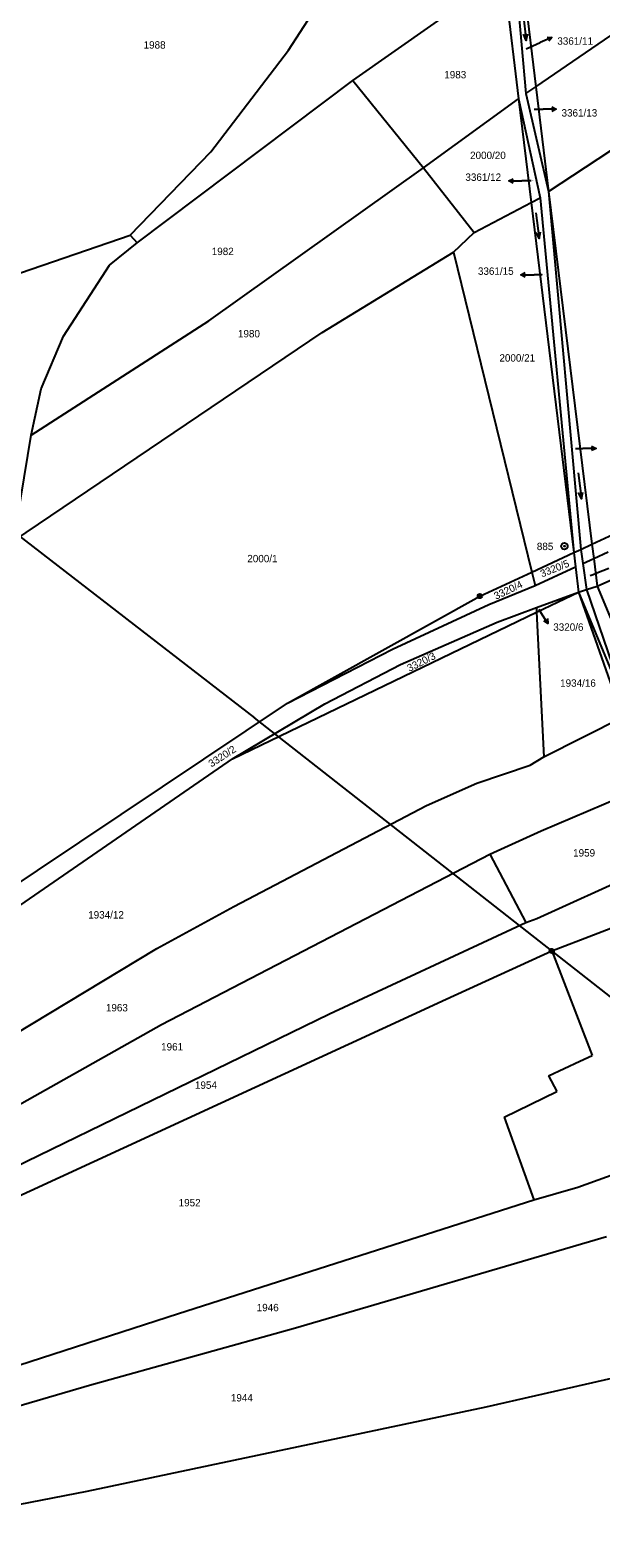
# Model space of a CAD drawing. Extents: x -763205 to -760228, y -1155311 to -1152844.
# Drawn here: x -761497.6 to -761366.2, y -1154596 to -1154249.1 of the extents above; entities that cross this region are included whole.
import ezdxf

# ---------------------------------------------------------------- set-up
doc = ezdxf.new("R2010")
doc.units = 0
for name, color, linetype in [('Vrstva 1', 7, 'Continuous'), ('Vrstva 12', 7, 'Continuous'), ('Vrstva 16', 7, 'Continuous'), ('Vrstva 17', 7, 'Continuous'), ('Vrstva 18', 7, 'Continuous'), ('Vrstva 24', 7, 'Continuous'), ('Vrstva 25', 7, 'Continuous'), ('Vrstva 26', 7, 'Continuous'), ('Vrstva 4', 7, 'Continuous'), ('Vrstva 6', 7, 'Continuous')]:
    doc.layers.add(name, color=color, linetype=linetype)

msp = doc.modelspace()

# ---------------------------------------------------------------- linework, layer by layer
at = {"layer": 'Vrstva 1'}
for p, q in [((-761384.79, -1154232.82), (-761381.19, -1154262.14)), ((-761388.63, -1154236.32), (-761385.16, -1154264.89)), ((-761381.19, -1154262.14), (-761378.24, -1154286.2)), ((-761385.16, -1154264.89), (-761382.26, -1154288.76)), ((-761378.24, -1154286.2), (-761368.27, -1154367.38)), ((-761382.26, -1154288.76), (-761372.48, -1154369.33)), ((-761368.27, -1154367.38), (-761297.52, -1154334.69)), ((-761367.08, -1154377.04), (-761336.45, -1154363.24)), ((-761382.13, -1154373.79), (-761372.48, -1154369.33)), ((-761372.48, -1154369.33), (-761372.08, -1154372.62)), ((-761368.27, -1154367.38), (-761367.86, -1154370.69)), ((-761367.86, -1154370.69), (-761367.08, -1154377.04)), ((-761394.08, -1154379.31), (-761382.13, -1154373.79)), ((-761372.08, -1154372.62), (-761371.38, -1154378.39)), ((-761367.08, -1154377.04), (-761355.65, -1154404.47)), ((-761438.39, -1154403.96), (-761394.08, -1154379.31)), ((-761381.02, -1154383.03), (-761371.38, -1154378.39)), ((-761371.38, -1154378.39), (-761359.75, -1154406.24)), ((-761451.03, -1154416.74), (-761381.02, -1154383.03)), ((-761518.92, -1154457.86), (-761438.39, -1154403.96)), ((-761513.5, -1154459.86), (-761451.03, -1154416.74))]:
    msp.add_line(p, q, dxfattribs=at)
at = {"layer": 'Vrstva 12'}
for p, q in [((-761516.68, -1154352.71), (-761445.98, -1154407.36)), ((-761377.53, -1154460.98), (-761445.98, -1154407.36)), ((-761307.65, -1154515.6), (-761377.53, -1154460.98))]:
    msp.add_line(p, q, dxfattribs=at)
at = {"layer": 'Vrstva 16'}
for p, q in [((-761383.45, -1154253.43), (-761380.22, -1154251.99)), ((-761377.481, -1154250.765), (-761380.22, -1154251.99)), ((-761381.58, -1154267.29), (-761379.51, -1154267.29)), ((-761376.51, -1154267.291), (-761379.51, -1154267.29)), ((-761387.44, -1154283.791), (-761384.44, -1154283.79)), ((-761382.27, -1154283.79), (-761384.44, -1154283.79)), ((-761384.61, -1154305.411), (-761381.61, -1154305.41)), ((-761379.73, -1154305.41), (-761381.61, -1154305.41)), ((-761372.03, -1154345.34), (-761370.34, -1154345.34)), ((-761367.34, -1154345.341), (-761370.34, -1154345.34)), ((-761368.65, -1154374.62), (-761367.15, -1154374.04)), ((-761364.352, -1154372.959), (-761367.15, -1154374.04)), ((-761380.52, -1154382.31), (-761380.03, -1154383.08)), ((-761378.42, -1154385.612), (-761380.03, -1154383.08))]:
    msp.add_line(p, q, dxfattribs=at)
for points in [[(-761378.598, -1154250.717), (-761377.481, -1154250.765), (-761378.19, -1154251.63)], [(-761377.51, -1154266.791), (-761376.51, -1154267.291), (-761377.51, -1154267.791)], [(-761386.44, -1154284.29), (-761387.44, -1154283.791), (-761386.44, -1154283.29)], [(-761383.61, -1154305.91), (-761384.61, -1154305.411), (-761383.61, -1154304.91)], [(-761368.34, -1154344.841), (-761367.34, -1154345.341), (-761368.34, -1154345.841)], [(-761378.535, -1154384.499), (-761378.42, -1154385.612), (-761379.379, -1154385.036)]]:
    msp.add_lwpolyline(points, dxfattribs=at)
at = {"layer": 'Vrstva 24'}
for centre, radius in [((-761374.62, -1154367.83), 0.75), ((-761374.62, -1154367.83), 0.1), ((-761394.08, -1154379.31), 0.5), ((-761394.08, -1154379.31), 0.1)]:
    msp.add_circle(centre, radius, dxfattribs=at)
at = {"layer": 'Vrstva 25'}
for points in [[(-761384.086, -1154245.52), (-761383.394, -1154251.48), (-761383.07, -1154249.932)], [(-761383.394, -1154251.48), (-761384.064, -1154250.048)], [(-761381.22, -1154291.137), (-761380.42, -1154297.083), (-761380.125, -1154295.53)], [(-761380.42, -1154297.083), (-761381.116, -1154295.663)], [(-761371.454, -1154350.986), (-761370.666, -1154356.934), (-761370.367, -1154355.381)], [(-761370.666, -1154356.934), (-761371.359, -1154355.513)]]:
    msp.add_lwpolyline(points, dxfattribs=at)
at = {"layer": 'Vrstva 26'}
msp.add_circle((-761377.53, -1154460.98), 0.5, dxfattribs=at)
at = {"layer": 'Vrstva 4'}
for p, q in [((-761372.48, -1154369.33), (-761370.86, -1154368.58)), ((-761370.86, -1154368.58), (-761368.27, -1154367.38)), ((-761371.38, -1154378.39), (-761369.53, -1154377.81))]:
    msp.add_line(p, q, dxfattribs=at)
at = {"layer": 'Vrstva 6'}
for p, q in [((-761381.19, -1154262.14), (-761326.71, -1154224.89)), ((-761438.13, -1154253.73), (-761421.77, -1154228.48)), ((-761386.12, -1154233.7), (-761383.47, -1154263.7)), ((-761423.31, -1154260.69), (-761388.63, -1154236.32)), ((-761378.24, -1154286.2), (-761312.27, -1154242.83)), ((-761456.04, -1154277.11), (-761438.13, -1154253.73)), ((-761472.99, -1154298.02), (-761423.31, -1154260.69)), ((-761423.31, -1154260.69), (-761407.04, -1154280.82)), ((-761383.47, -1154263.7), (-761381.19, -1154262.14)), ((-761407.04, -1154280.82), (-761385.16, -1154264.89)), ((-761385.16, -1154264.89), (-761380.23, -1154287.69)), ((-761383.47, -1154263.7), (-761378.24, -1154286.2)), ((-761474.57, -1154296.25), (-761456.04, -1154277.11)), ((-761456.43, -1154315.98), (-761407.04, -1154280.82)), ((-761407.04, -1154280.82), (-761395.35, -1154295.69)), ((-761378.24, -1154286.2), (-761370.86, -1154368.58)), ((-761395.35, -1154295.69), (-761382.26, -1154288.76)), ((-761382.26, -1154288.76), (-761380.23, -1154287.69)), ((-761380.23, -1154287.69), (-761372.48, -1154369.33)), ((-761499.8, -1154304.93), (-761474.57, -1154296.25)), ((-761474.57, -1154296.25), (-761472.99, -1154298.02)), ((-761400.13, -1154300.18), (-761395.35, -1154295.69)), ((-761479.3, -1154303.15), (-761472.99, -1154298.02)), ((-761430.4, -1154318.7), (-761400.13, -1154300.18)), ((-761400.13, -1154300.18), (-761382.13, -1154373.79)), ((-761489.95, -1154319.53), (-761479.3, -1154303.15)), ((-761501.35, -1154366.63), (-761430.4, -1154318.7)), ((-761497.36, -1154342.27), (-761456.43, -1154315.98)), ((-761495.05, -1154331.64), (-761489.95, -1154319.53)), ((-761497.36, -1154342.27), (-761495.05, -1154331.64)), ((-761501.35, -1154366.63), (-761497.36, -1154342.27)), ((-761370.86, -1154368.58), (-761370.39, -1154371.85)), ((-761370.39, -1154371.85), (-761367.86, -1154370.69)), ((-761367.86, -1154370.69), (-761364.53, -1154369.17)), ((-761382.13, -1154373.79), (-761381.38, -1154376.87)), ((-761381.38, -1154376.87), (-761372.08, -1154372.62)), ((-761370.39, -1154371.85), (-761369.53, -1154377.81)), ((-761392.02, -1154381.29), (-761381.38, -1154376.87)), ((-761369.53, -1154377.81), (-761367.08, -1154377.04)), ((-761381.07, -1154381.98), (-761371.38, -1154378.39)), ((-761371.38, -1154378.39), (-761361.24, -1154407.21)), ((-761369.53, -1154377.81), (-761359.75, -1154406.24)), ((-761414.2, -1154391.54), (-761392.02, -1154381.29)), ((-761390.07, -1154385.31), (-761381.07, -1154381.98)), ((-761381.07, -1154381.98), (-761381.02, -1154383.03)), ((-761381.02, -1154383.03), (-761379.34, -1154416.34)), ((-761412.38, -1154395.05), (-761390.07, -1154385.31)), ((-761438.39, -1154403.96), (-761414.2, -1154391.54)), ((-761429.77, -1154404.14), (-761412.38, -1154395.05)), ((-761451.03, -1154416.74), (-761429.77, -1154404.14)), ((-761379.34, -1154416.34), (-761361.24, -1154407.21)), ((-761394.79, -1154422.34), (-761382.52, -1154418.27)), ((-761382.52, -1154418.27), (-761379.34, -1154416.34)), ((-761406.35, -1154427.48), (-761394.79, -1154422.34)), ((-761379.98, -1154433.36), (-761356.18, -1154423.17)), ((-761450.69, -1154450.75), (-761406.35, -1154427.48)), ((-761391.78, -1154438.71), (-761379.98, -1154433.36)), ((-761467.32, -1154477.9), (-761391.78, -1154438.71)), ((-761391.78, -1154438.71), (-761383.52, -1154454.41)), ((-761380.94, -1154453.53), (-761349.04, -1154438.98)), ((-761377.53, -1154460.98), (-761343.06, -1154447.66)), ((-761468.46, -1154460.44), (-761450.69, -1154450.75)), ((-761383.52, -1154454.41), (-761380.94, -1154453.53)), ((-761428.7, -1154475.47), (-761383.52, -1154454.41)), ((-761545.6, -1154506.91), (-761468.46, -1154460.44)), ((-761401.81, -1154472.06), (-761377.53, -1154460.98)), ((-761377.53, -1154460.98), (-761368.2, -1154485)), ((-761509.67, -1154521.7), (-761401.81, -1154472.06)), ((-761504.37, -1154512.25), (-761428.7, -1154475.47)), ((-761500.76, -1154496.7), (-761467.32, -1154477.9)), ((-761371.1, -1154486.36), (-761368.2, -1154485)), ((-761378.29, -1154489.72), (-761371.1, -1154486.36)), ((-761378.29, -1154489.72), (-761376.32, -1154493.35)), ((-761388.47, -1154499.22), (-761376.32, -1154493.35)), ((-761371.5, -1154515.31), (-761324.94, -1154498.63)), ((-761388.47, -1154499.22), (-761381.68, -1154518.27)), ((-761381.68, -1154518.27), (-761371.5, -1154515.31)), ((-761463.44, -1154544.37), (-761381.68, -1154518.27)), ((-761436.54, -1154547.69), (-761364.95, -1154526.68)), ((-761546.38, -1154571.16), (-761463.44, -1154544.37)), ((-761483.91, -1154560.87), (-761436.54, -1154547.69)), ((-761392.63, -1154565.91), (-761342.03, -1154554.29)), ((-761544.3, -1154578.52), (-761483.91, -1154560.87)), ((-761484.45, -1154585.29), (-761392.63, -1154565.91)), ((-761539.61, -1154596.02), (-761484.45, -1154585.29))]:
    msp.add_line(p, q, dxfattribs=at)

# ---------------------------------------------------------------- texts
at = {"layer": 'Vrstva 16'}
for s, p in [('3361/11', (-761376.243, -1154252.46)), ('3361/13', (-761375.273, -1154268.99)), ('3361/12', (-761397.405, -1154283.79)), ('3361/15', (-761394.521, -1154305.41)), ('3320/6', (-761377.183, -1154387.31))]:
    msp.add_text(s, height=1.7, dxfattribs=at).set_placement(p)
at = {"layer": 'Vrstva 17'}
msp.add_text('885', height=1.7, dxfattribs=at).set_placement((-761380.958, -1154368.75))
at = {"layer": 'Vrstva 18'}
for s, height, p in [('1988', 1.7, (-761471.477, -1154253.36)), ('3361/11', 0.1, (-761383.436, -1154253.43)), ('1983', 1.7, (-761402.267, -1154260.2)), ('3361/13', 0.1, (-761381.566, -1154267.29)), ('2000/20', 1.7, (-761396.323, -1154278.77)), ('3361/12', 0.1, (-761382.256, -1154283.79)), ('1982', 1.7, (-761455.787, -1154300.87)), ('3361/15', 0.1, (-761379.716, -1154305.41)), ('1980', 1.7, (-761449.757, -1154319.8)), ('2000/21', 1.7, (-761389.573, -1154325.38)), ('3361/16', 0.1, (-761372.016, -1154345.34)), ('2000/1', 1.7, (-761447.603, -1154371.55)), ('3361/17', 0.1, (-761368.636, -1154374.62)), ('3320/6', 0.1, (-761380.506, -1154382.31)), ('1934/16', 1.7, (-761375.597, -1154400.19)), ('1959', 1.7, (-761372.607, -1154439.26)), ('1934/12', 1.7, (-761484.227, -1154453.52)), ('1963', 1.7, (-761480.157, -1154474.89)), ('1961', 1.7, (-761467.447, -1154483.88)), ('1954', 1.7, (-761459.657, -1154492.7)), ('1952', 1.7, (-761463.407, -1154519.75)), ('1946', 1.7, (-761445.437, -1154543.88)), ('1944', 1.7, (-761451.387, -1154564.64))]:
    msp.add_text(s, height=height, dxfattribs=at).set_placement(p)
for s, rotation, p in [('3320/5', 21.82969, (-761379.77, -1154375.052)), ('3320/4', 25.26744, (-761390.345, -1154380.189)), ('3320/3', 26.81443, (-761410.278, -1154396.793)), ('3320/2', 32.94507, (-761455.861, -1154418.791))]:
    msp.add_text(s, height=1.7, rotation=rotation, dxfattribs=at).set_placement(p)

doc.saveas('drawing.dxf')
